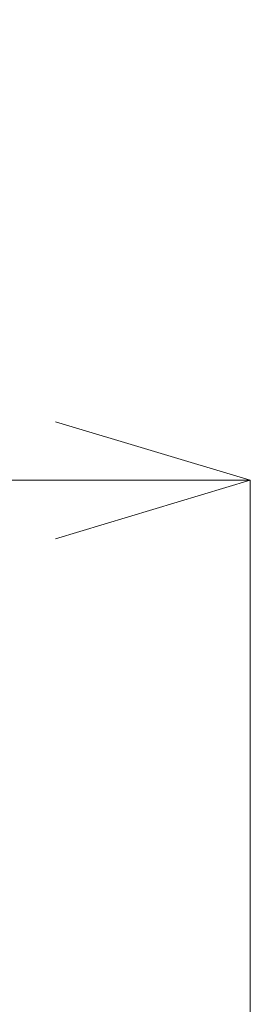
# Model space of a CAD drawing. Header units: millimetres. Extents: x -2233 to 61924, y -68080 to 6847.
# Tile 816 of 1022: x 26573 to 26750, y 1738 to 2495. Entities that reach past the tile are written whole.
import ezdxf

# ---------------------------------------------------------------- set-up
doc = ezdxf.new("R2010")
doc.units = ezdxf.units.MM
doc.layers.add('COTAS_P', color=1, linetype='Continuous', lineweight=0)
doc.dimstyles.new('R19_100', dxfattribs={"dimtxt": 250, "dimasz": 150, "dimexe": 150, "dimexo": 80, "dimgap": 100, "dimtad": 1, "dimtih": 1, "dimtoh": 1, "dimdsep": 46, "dimcen": 0.09, "dimadec": 0, "dimazin": 0, "dimtfac": 1, "dimtdec": 4, "dimtofl": 0, "dimtmove": 0, "dimatfit": 3, "dimfxl": 1, "dimtolj": 1, "dimtzin": 0, "dimarcsym": 0})

# ---------------------------------------------------------------- blocks, each defined once
blk = doc.blocks.new('DIM_R27_7')
at = {"layer": 'COTAS_P'}
for p, q in [((24250.07, 2141), (24400.07, 2186)), ((26750.07, 2141), (26600.07, 2186)), ((24250.07, 1241), (24250.07, 2141)), ((24250.07, 2141), (26750.07, 2141)), ((24250.07, 2141), (24400.07, 2096)), ((26750.07, 2141), (26600.07, 2096)), ((26750.07, 1241), (26750.07, 2141))]:
    blk.add_line(p, q, dxfattribs=at)
blk.add_text('2500 P', height=250, dxfattribs=at).set_placement((25500.07, 2241))

msp = doc.modelspace()

# ---------------------------------------------------------------- dimensions: what is measured, and where the dimension line sits
at = {"layer": 'COTAS_P'}
dim = msp.add_aligned_dim(p1=(24250.067, 1241), p2=(26750.067, 1241), distance=900, text='<> P', dimstyle='R19_100', dxfattribs=at)
dim.commit()
dim.dimension.update_dxf_attribs({"geometry": 'DIM_R27_7', "text_midpoint": (25500.067, 2141)})

doc.saveas('drawing.dxf')
